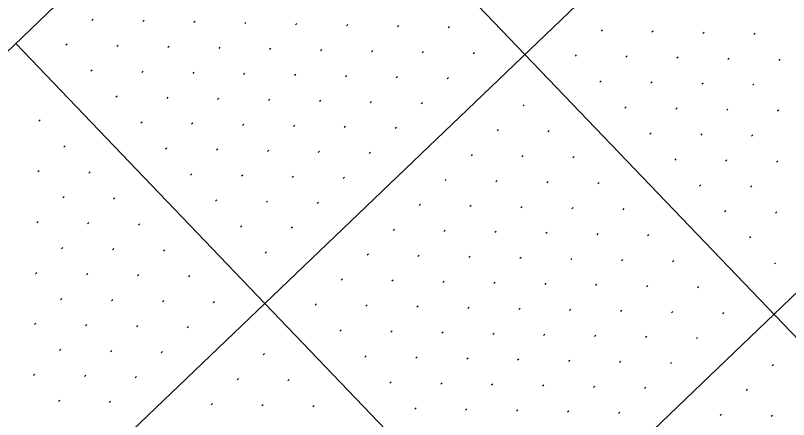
# Model space of a CAD drawing. Extents: x 2148987 to 2151117, y 142806 to 144993.
# Drawn here: x 2149297.8 to 2149405.1, y 143777.3 to 143833.4 of the extents above; entities that cross this region are included whole.
import ezdxf

# ---------------------------------------------------------------- set-up
doc = ezdxf.new("R2010")
doc.units = 0
for name, color, linetype in [('PR_PIER_PH3', 7, 'Continuous'), ('PR_Road_Concrete', 7, 'Continuous'), ('SHT_Profile_Grid_Minor', 7, 'Continuous')]:
    doc.layers.add(name, color=color, linetype=linetype)

msp = doc.modelspace()

# ---------------------------------------------------------------- linework, layer by layer
at = {"layer": 'PR_PIER_PH3'}
for p, q in [((2150261.97, 144684.26), (2149124.83, 143594.52)), ((2150296.56, 144648.16), (2149159.43, 143558.42)), ((2149333.91, 143864.13), (2149679.86, 143503.14)), ((2149297.81, 143829.54), (2149643.76, 143468.54))]:
    msp.add_line(p, q, dxfattribs=at)
at = {"layer": 'PR_Road_Concrete'}
msp.add_line((2150227.37, 144720.36), (2149279.76, 143812.24), dxfattribs=at)
at = {"layer": 'SHT_Profile_Grid_Minor'}
for p, q in [((2149308.58, 143832.93), (2149308.4, 143832.76)), ((2149315.65, 143832.78), (2149315.47, 143832.61)), ((2149322.72, 143832.63), (2149322.54, 143832.46)), ((2149329.79, 143832.48), (2149329.61, 143832.31)), ((2149336.86, 143832.33), (2149336.68, 143832.16)), ((2149343.93, 143832.18), (2149343.75, 143832.01)), ((2149351, 143832.03), (2149350.82, 143831.86)), ((2149358.07, 143831.88), (2149357.88, 143831.71)), ((2149379.27, 143831.43), (2149379.09, 143831.26)), ((2149386.34, 143831.28), (2149386.16, 143831.11)), ((2149393.41, 143831.13), (2149393.23, 143830.96)), ((2149400.48, 143830.98), (2149400.3, 143830.81)), ((2149304.97, 143829.47), (2149304.79, 143829.3)), ((2149312.04, 143829.32), (2149311.86, 143829.15)), ((2149319.11, 143829.17), (2149318.93, 143829)), ((2149326.18, 143829.02), (2149326, 143828.85)), ((2149333.25, 143828.87), (2149333.07, 143828.7)), ((2149340.32, 143828.72), (2149340.14, 143828.55)), ((2149347.39, 143828.57), (2149347.21, 143828.4)), ((2149354.46, 143828.42), (2149354.27, 143828.25)), ((2149361.52, 143828.27), (2149361.34, 143828.1)), ((2149375.66, 143827.97), (2149375.48, 143827.8)), ((2149382.73, 143827.82), (2149382.55, 143827.65)), ((2149389.8, 143827.67), (2149389.62, 143827.5)), ((2149396.87, 143827.52), (2149396.69, 143827.35)), ((2149403.94, 143827.37), (2149403.76, 143827.2)), ((2149308.43, 143825.86), (2149308.25, 143825.69)), ((2149315.5, 143825.71), (2149315.32, 143825.54)), ((2149322.57, 143825.56), (2149322.39, 143825.39)), ((2149329.64, 143825.41), (2149329.46, 143825.24)), ((2149336.71, 143825.26), (2149336.53, 143825.09)), ((2149343.78, 143825.11), (2149343.6, 143824.94)), ((2149350.85, 143824.96), (2149350.66, 143824.79)), ((2149357.91, 143824.81), (2149357.73, 143824.64)), ((2149379.12, 143824.36), (2149378.94, 143824.19)), ((2149386.19, 143824.21), (2149386.01, 143824.04)), ((2149393.26, 143824.06), (2149393.08, 143823.89)), ((2149400.33, 143823.91), (2149400.15, 143823.74)), ((2149311.89, 143822.25), (2149311.71, 143822.08)), ((2149318.96, 143822.1), (2149318.78, 143821.93)), ((2149326.03, 143821.95), (2149325.85, 143821.78)), ((2149333.1, 143821.8), (2149332.92, 143821.63)), ((2149340.17, 143821.65), (2149339.99, 143821.48)), ((2149347.24, 143821.5), (2149347.05, 143821.33)), ((2149354.3, 143821.35), (2149354.12, 143821.18)), ((2149368.44, 143821.05), (2149368.26, 143820.88)), ((2149382.58, 143820.75), (2149382.4, 143820.58)), ((2149389.65, 143820.6), (2149389.47, 143820.43)), ((2149396.72, 143820.45), (2149396.54, 143820.28)), ((2149403.79, 143820.3), (2149403.61, 143820.13)), ((2149301.21, 143818.95), (2149301.03, 143818.77)), ((2149315.35, 143818.64), (2149315.17, 143818.47)), ((2149322.42, 143818.49), (2149322.24, 143818.32)), ((2149329.49, 143818.34), (2149329.31, 143818.17)), ((2149336.56, 143818.19), (2149336.38, 143818.02)), ((2149343.63, 143818.04), (2149343.44, 143817.87)), ((2149350.69, 143817.89), (2149350.51, 143817.72)), ((2149364.83, 143817.59), (2149364.65, 143817.42)), ((2149371.9, 143817.44), (2149371.72, 143817.27)), ((2149386.04, 143817.14), (2149385.86, 143816.97)), ((2149393.11, 143816.99), (2149392.93, 143816.82)), ((2149400.18, 143816.84), (2149400, 143816.67)), ((2149304.67, 143815.34), (2149304.49, 143815.16)), ((2149318.81, 143815.03), (2149318.63, 143814.86)), ((2149325.88, 143814.88), (2149325.7, 143814.71)), ((2149332.95, 143814.73), (2149332.77, 143814.56)), ((2149340.02, 143814.58), (2149339.83, 143814.41)), ((2149347.08, 143814.43), (2149346.9, 143814.26)), ((2149361.22, 143814.13), (2149361.04, 143813.96)), ((2149368.29, 143813.98), (2149368.11, 143813.81)), ((2149375.36, 143813.83), (2149375.18, 143813.66)), ((2149389.5, 143813.53), (2149389.32, 143813.36)), ((2149396.57, 143813.38), (2149396.39, 143813.21)), ((2149403.64, 143813.23), (2149403.46, 143813.06)), ((2149301.06, 143811.88), (2149300.88, 143811.7)), ((2149308.13, 143811.73), (2149307.95, 143811.55)), ((2149322.27, 143811.42), (2149322.09, 143811.25)), ((2149329.34, 143811.27), (2149329.16, 143811.1)), ((2149336.41, 143811.12), (2149336.22, 143810.95)), ((2149343.47, 143810.97), (2149343.29, 143810.8)), ((2149357.61, 143810.67), (2149357.43, 143810.5)), ((2149364.68, 143810.52), (2149364.5, 143810.35)), ((2149371.75, 143810.37), (2149371.57, 143810.2)), ((2149378.82, 143810.22), (2149378.64, 143810.05)), ((2149392.96, 143809.92), (2149392.78, 143809.75)), ((2149400.03, 143809.77), (2149399.85, 143809.6)), ((2149304.52, 143808.27), (2149304.34, 143808.09)), ((2149311.59, 143808.12), (2149311.41, 143807.94)), ((2149325.73, 143807.81), (2149325.55, 143807.64)), ((2149332.8, 143807.66), (2149332.62, 143807.49)), ((2149339.86, 143807.51), (2149339.68, 143807.34)), ((2149354, 143807.21), (2149353.82, 143807.04)), ((2149361.07, 143807.06), (2149360.89, 143806.89)), ((2149368.14, 143806.91), (2149367.96, 143806.74)), ((2149375.21, 143806.76), (2149375.03, 143806.59)), ((2149382.28, 143806.61), (2149382.1, 143806.44)), ((2149396.42, 143806.31), (2149396.24, 143806.14)), ((2149403.49, 143806.16), (2149403.31, 143805.99)), ((2149300.91, 143804.81), (2149300.73, 143804.63)), ((2149307.98, 143804.66), (2149307.8, 143804.48)), ((2149315.05, 143804.51), (2149314.87, 143804.33)), ((2149329.19, 143804.21), (2149329.01, 143804.03)), ((2149336.26, 143804.05), (2149336.07, 143803.88)), ((2149350.39, 143803.75), (2149350.21, 143803.58)), ((2149357.46, 143803.6), (2149357.28, 143803.43)), ((2149364.53, 143803.45), (2149364.35, 143803.28)), ((2149371.6, 143803.3), (2149371.42, 143803.13)), ((2149378.67, 143803.15), (2149378.49, 143802.98)), ((2149385.74, 143803), (2149385.56, 143802.83)), ((2149399.88, 143802.7), (2149399.7, 143802.53)), ((2149304.37, 143801.2), (2149304.19, 143801.02)), ((2149311.44, 143801.05), (2149311.26, 143800.87)), ((2149318.51, 143800.9), (2149318.33, 143800.72)), ((2149332.65, 143800.6), (2149332.46, 143800.42)), ((2149346.78, 143800.29), (2149346.6, 143800.12)), ((2149353.85, 143800.14), (2149353.67, 143799.97)), ((2149360.92, 143799.99), (2149360.74, 143799.82)), ((2149367.99, 143799.84), (2149367.81, 143799.67)), ((2149375.06, 143799.69), (2149374.88, 143799.52)), ((2149382.13, 143799.54), (2149381.95, 143799.37)), ((2149389.2, 143799.39), (2149389.02, 143799.22)), ((2149403.34, 143799.09), (2149403.16, 143798.92)), ((2149300.76, 143797.74), (2149300.58, 143797.56)), ((2149307.83, 143797.59), (2149307.65, 143797.41)), ((2149314.9, 143797.44), (2149314.72, 143797.26)), ((2149321.97, 143797.29), (2149321.79, 143797.11)), ((2149343.17, 143796.83), (2149342.99, 143796.66)), ((2149350.24, 143796.68), (2149350.06, 143796.51)), ((2149357.31, 143796.53), (2149357.13, 143796.36)), ((2149364.38, 143796.38), (2149364.2, 143796.21)), ((2149371.45, 143796.23), (2149371.27, 143796.06)), ((2149378.52, 143796.08), (2149378.34, 143795.91)), ((2149385.59, 143795.93), (2149385.41, 143795.76)), ((2149392.66, 143795.78), (2149392.48, 143795.61)), ((2149304.22, 143794.13), (2149304.04, 143793.95)), ((2149311.29, 143793.98), (2149311.11, 143793.8)), ((2149318.36, 143793.83), (2149318.18, 143793.65)), ((2149325.43, 143793.68), (2149325.24, 143793.5)), ((2149339.56, 143793.38), (2149339.38, 143793.2)), ((2149346.63, 143793.22), (2149346.45, 143793.05)), ((2149353.7, 143793.07), (2149353.52, 143792.9)), ((2149360.77, 143792.92), (2149360.59, 143792.75)), ((2149367.84, 143792.77), (2149367.66, 143792.6)), ((2149374.91, 143792.62), (2149374.73, 143792.45)), ((2149381.98, 143792.47), (2149381.8, 143792.3)), ((2149389.05, 143792.32), (2149388.87, 143792.15)), ((2149396.12, 143792.17), (2149395.94, 143792)), ((2149300.61, 143790.67), (2149300.43, 143790.49)), ((2149307.68, 143790.52), (2149307.5, 143790.34)), ((2149314.75, 143790.37), (2149314.57, 143790.19)), ((2149321.82, 143790.22), (2149321.63, 143790.04)), ((2149343.02, 143789.77), (2149342.84, 143789.59)), ((2149350.09, 143789.61), (2149349.91, 143789.44)), ((2149357.16, 143789.46), (2149356.98, 143789.29)), ((2149364.23, 143789.31), (2149364.05, 143789.14)), ((2149371.3, 143789.16), (2149371.12, 143788.99)), ((2149378.37, 143789.01), (2149378.19, 143788.84)), ((2149385.44, 143788.86), (2149385.26, 143788.69)), ((2149392.51, 143788.71), (2149392.33, 143788.54)), ((2149304.07, 143787.06), (2149303.89, 143786.88)), ((2149311.14, 143786.91), (2149310.96, 143786.73)), ((2149318.21, 143786.76), (2149318.02, 143786.58)), ((2149332.34, 143786.46), (2149332.16, 143786.28)), ((2149346.48, 143786.16), (2149346.3, 143785.98)), ((2149353.55, 143786), (2149353.37, 143785.83)), ((2149360.62, 143785.85), (2149360.44, 143785.68)), ((2149367.69, 143785.7), (2149367.51, 143785.53)), ((2149374.76, 143785.55), (2149374.58, 143785.38)), ((2149381.83, 143785.4), (2149381.65, 143785.23)), ((2149388.9, 143785.25), (2149388.72, 143785.08)), ((2149403.04, 143784.95), (2149402.86, 143784.78)), ((2149300.46, 143783.6), (2149300.28, 143783.43)), ((2149307.53, 143783.45), (2149307.35, 143783.27)), ((2149314.6, 143783.3), (2149314.41, 143783.12)), ((2149328.73, 143783), (2149328.55, 143782.82)), ((2149335.8, 143782.85), (2149335.62, 143782.67)), ((2149349.94, 143782.55), (2149349.76, 143782.37)), ((2149357.01, 143782.39), (2149356.83, 143782.22)), ((2149364.08, 143782.24), (2149363.9, 143782.07)), ((2149371.15, 143782.09), (2149370.97, 143781.92)), ((2149378.22, 143781.94), (2149378.04, 143781.77)), ((2149385.29, 143781.79), (2149385.11, 143781.62)), ((2149399.43, 143781.49), (2149399.25, 143781.32)), ((2149303.92, 143779.99), (2149303.74, 143779.82)), ((2149310.99, 143779.84), (2149310.8, 143779.66)), ((2149325.12, 143779.54), (2149324.94, 143779.36)), ((2149332.19, 143779.39), (2149332.01, 143779.21)), ((2149339.26, 143779.24), (2149339.08, 143779.06)), ((2149353.4, 143778.94), (2149353.22, 143778.76)), ((2149360.47, 143778.78), (2149360.29, 143778.61)), ((2149367.54, 143778.63), (2149367.36, 143778.46)), ((2149374.61, 143778.48), (2149374.43, 143778.31)), ((2149381.68, 143778.33), (2149381.5, 143778.16)), ((2149395.82, 143778.03), (2149395.64, 143777.86)), ((2149402.89, 143777.88), (2149402.71, 143777.71))]:
    msp.add_line(p, q, dxfattribs=at)

doc.saveas('drawing.dxf')
